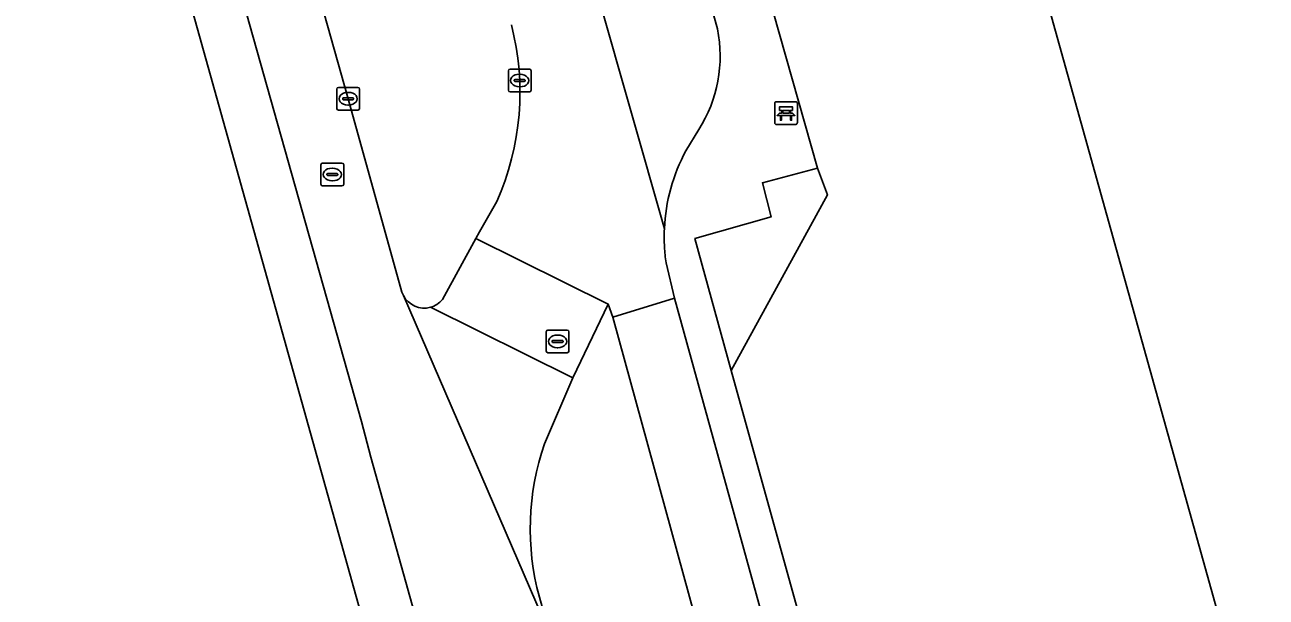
# Model space of a CAD drawing. Extents: x 159680 to 160786, y 387323 to 388340.
# Drawn here: x 159736.2 to 159790.8, y 387919.6 to 387944.8 of the extents above; entities that cross this region are included whole.
import ezdxf

# ---------------------------------------------------------------- set-up
doc = ezdxf.new("R2010")
doc.units = 0
for name, color, linetype in [('IMGEO_Bank', 7, 'Continuous'), ('IMGEO_Berm_groen', 7, 'Continuous'), ('IMGEO_Erf', 7, 'Continuous'), ('IMGEO_Fietspad_open', 7, 'Continuous'), ('IMGEO_Groenvoorziening', 7, 'Continuous'), ('IMGEO_Kolk', 7, 'Continuous'), ('IMGEO_OVBaan_gesloten', 7, 'Continuous'), ('IMGEO_Pand', 7, 'Continuous'), ('IMGEO_Parkeervlak_open', 7, 'Continuous'), ('IMGEO_Rijbaan_lokaal_gesloten', 7, 'Continuous'), ('IMGEO_Rijbaan_lokaal_open', 7, 'Continuous'), ('IMGEO_Rijbaan_regionaal_gesloten', 7, 'Continuous'), ('IMGEO_Rioolput', 7, 'Continuous'), ('IMGEO_Voetpad_open', 7, 'Continuous')]:
    doc.layers.add(name, color=color, linetype=linetype)

msp = doc.modelspace()

# ---------------------------------------------------------------- linework, layer by layer
at = {"layer": 'IMGEO_Bank'}
for p, q in [((159769.189, 387940.461), (159769.189, 387941.302)), ((159769.189, 387941.302), (159769.189, 387940.461)), ((159769.264, 387941.386), (159770.105, 387941.386)), ((159770.105, 387941.386), (159769.264, 387941.386)), ((159769.498, 387940.892), (159769.498, 387940.998)), ((159769.542, 387940.998), (159769.542, 387940.892)), ((159769.83, 387941.004), (159769.548, 387941.004)), ((159769.836, 387940.892), (159769.836, 387940.998)), ((159769.88, 387940.998), (159769.88, 387940.892)), ((159770.189, 387941.311), (159770.189, 387940.47)), ((159770.189, 387940.47), (159770.189, 387941.311)), ((159770.114, 387940.386), (159769.273, 387940.386)), ((159769.273, 387940.386), (159770.114, 387940.386)), ((159769.886, 387940.784), (159769.493, 387940.784)), ((159769.548, 387940.886), (159769.83, 387940.886))]:
    msp.add_line(p, q, dxfattribs=at)
for points in [[(159769.492, 387941.004), (159769.406, 387941.004), (159769.406, 387941.165), (159769.969, 387941.165), (159769.969, 387941.004), (159769.886, 387941.004)], [(159769.436, 387940.784), (159769.294, 387940.784), (159769.406, 387940.886), (159769.492, 387940.886)], [(159769.486, 387940.777), (159769.486, 387940.57), (159769.443, 387940.57), (159769.443, 387940.777)], [(159769.886, 387940.886), (159769.969, 387940.886), (159770.081, 387940.784), (159769.942, 387940.784)], [(159769.936, 387940.777), (159769.936, 387940.57), (159769.892, 387940.57), (159769.892, 387940.777)]]:
    msp.add_lwpolyline(points, dxfattribs=at)
for centre, radius, start, end in [((159769.267, 387941.308), 0.0779, 92.4484, 184.2845), ((159769.267, 387941.308), 0.0779, 92.4484, 184.2845), ((159769.491, 387940.997), 0.00671, 2.8957, 87.1043), ((159769.548, 387940.997), 0.00671, 92.8957, 177.1043), ((159769.83, 387940.997), 0.00671, 2.8957, 87.1043), ((159769.887, 387940.997), 0.00671, 92.8957, 177.1043), ((159770.111, 387941.308), 0.0779, 2.4484, 94.2845), ((159770.111, 387941.308), 0.0779, 2.4484, 94.2845), ((159769.267, 387940.464), 0.0779, 182.4484, 274.2845), ((159769.267, 387940.464), 0.0779, 182.4484, 274.2845), ((159769.436, 387940.777), 0.00671, 2.8957, 87.1043), ((159769.493, 387940.777), 0.00671, 92.8957, 177.1043), ((159769.491, 387940.893), 0.00671, 272.8957, 357.1043), ((159769.548, 387940.893), 0.00671, 182.8957, 267.1043), ((159769.83, 387940.893), 0.00671, 272.8957, 357.1043), ((159769.887, 387940.893), 0.00671, 182.8957, 267.1043), ((159769.885, 387940.777), 0.00671, 2.8957, 87.1043), ((159769.942, 387940.777), 0.00671, 92.8957, 177.1043), ((159770.111, 387940.464), 0.0779, 272.4484, 4.2845), ((159770.111, 387940.464), 0.0779, 272.4484, 4.2845)]:
    msp.add_arc(centre, radius, start, end, dxfattribs=at)
at = {"layer": 'IMGEO_Berm_groen'}
for points in [[(159715.024, 388067.618), (159715.751, 388064.431), (159715.988, 388063.449), (159716.233, 388062.473), (159717.284, 388058.854), (159722.145, 388041.542), (159727.852, 388021.312), (159733.85, 388000.16), (159739.567, 387979.98), (159745.531, 387958.814), (159750.399, 387941.515), (159752.767, 387933.007), (159752.834, 387932.851)], [(159754.552, 387932.68), (159756.022, 387935.37), (159756.181, 387935.66), (159756.944, 387936.99)], [(159780.034, 387867.675), (159776.441, 387880.417), (159775.506, 387883.735), (159771.236, 387898.822), (159771.115, 387899.25), (159766.441, 387915.957), (159762.056, 387931.897), (159761.86, 387932.469), (159760.295, 387929.237), (159759.042, 387926.331)]]:
    msp.add_lwpolyline(points, dxfattribs=at)
for centre, radius, start, end in [((159746.164, 387941.8), 11.804, 335.9534, 14.5668), ((159753.751, 387933.342), 1.04, 208.1582, 284.979), ((159753.751, 387933.338), 1.036, 285.0297, 320.593), ((159769.922, 387922.596), 11.503, 161.0516, 195.1985)]:
    msp.add_arc(centre, radius, start, end, dxfattribs=at)
at = {"layer": 'IMGEO_Erf'}
for points in [[(159779.046, 387953.498), (159767.731, 387950.268), (159771.07, 387938.458), (159771.513, 387937.282), (159767.279, 387929.559), (159770.394, 387918.296), (159773.512, 387907.023), (159776.309, 387897.203), (159779.471, 387885.959), (159782.637, 387874.792), (159785.606, 387864.46), (159788.041, 387856.178), (159790.71, 387847.415)], [(159855.695, 387800.602), (159856.484, 387800.91), (159853.031, 387810.594), (159849.48, 387809.209), (159834.729, 387847.038), (159833.556, 387846.581), (159832.044, 387847.281), (159828.131, 387857.251), (159823.313, 387869.646), (159817.654, 387873.188), (159815.606, 387870.293), (159814.209, 387869.903), (159816.632, 387861.214), (159809.352, 387859.172), (159805.677, 387858.141), (159779.046, 387953.498)]]:
    msp.add_lwpolyline(points, dxfattribs=at)
at = {"layer": 'IMGEO_Fietspad_open'}
msp.add_lwpolyline([(159776.937, 387889.03), (159771.545, 387908.246), (159764.773, 387932.734), (159762.056, 387931.897), (159766.441, 387915.957), (159771.115, 387899.25), (159771.236, 387898.822), (159775.506, 387883.735), (159776.441, 387880.417), (159780.034, 387867.675), (159781.914, 387861.243), (159782.982, 387857.59), (159787.289, 387843.506), (159787.503, 387842.806)], dxfattribs=at)
at = {"layer": 'IMGEO_Groenvoorziening'}
msp.add_lwpolyline([(159771.513, 387937.282), (159771.07, 387938.458), (159768.65, 387937.819), (159769.038, 387936.324), (159765.672, 387935.371), (159767.279, 387929.559)], close=True, dxfattribs=at)
at = {"layer": 'IMGEO_Kolk'}
for p, q in [((159757.456, 387941.894), (159757.456, 387942.746)), ((159757.531, 387942.82), (159758.383, 387942.82)), ((159757.944, 387942.6), (159757.969, 387942.6)), ((159758.457, 387942.746), (159758.457, 387941.894)), ((159749.973, 387942.015), (159750.825, 387942.015)), ((159757.715, 387942.314), (159757.715, 387942.326)), ((159758.153, 387942.277), (159757.755, 387942.277)), ((159757.758, 387942.363), (159758.156, 387942.363)), ((159757.967, 387942.04), (159757.942, 387942.04)), ((159758.199, 387942.326), (159758.199, 387942.314)), ((159749.898, 387941.089), (159749.898, 387941.941)), ((159750.157, 387941.509), (159750.157, 387941.521)), ((159750.595, 387941.472), (159750.197, 387941.472)), ((159750.2, 387941.558), (159750.598, 387941.558)), ((159750.386, 387941.795), (159750.411, 387941.795)), ((159750.641, 387941.521), (159750.641, 387941.509)), ((159750.899, 387941.941), (159750.899, 387941.089)), ((159758.383, 387941.82), (159757.531, 387941.82)), ((159750.825, 387941.015), (159749.973, 387941.015)), ((159750.409, 387941.235), (159750.384, 387941.235))]:
    msp.add_line(p, q, dxfattribs=at)
for points in [[(159757.456, 387941.894), (159757.456, 387942.746)], [(159757.531, 387942.82), (159758.383, 387942.82)], [(159758.457, 387942.746), (159758.457, 387941.894)], [(159749.973, 387942.015), (159750.825, 387942.015)], [(159749.898, 387941.089), (159749.898, 387941.941)], [(159750.899, 387941.941), (159750.899, 387941.089)], [(159758.383, 387941.82), (159757.531, 387941.82)], [(159750.825, 387941.015), (159749.973, 387941.015)]]:
    msp.add_lwpolyline(points, dxfattribs=at)
for centre, radius, start, end in [((159757.533, 387942.744), 0.0765, 91.552, 178.448), ((159757.533, 387942.744), 0.0765, 91.552, 178.448), ((159758.381, 387942.744), 0.0765, 1.552, 88.448), ((159758.381, 387942.744), 0.0765, 1.552, 88.448), ((159749.975, 387941.939), 0.0765, 91.552, 178.448), ((159749.975, 387941.939), 0.0765, 91.552, 178.448), ((159750.823, 387941.939), 0.0765, 1.552, 88.448), ((159750.823, 387941.939), 0.0765, 1.552, 88.448), ((159757.755, 387942.323), 0.0403, 85.8775, 175.7526), ((159757.752, 387942.313), 0.0366, 178.938, 274.7102), ((159758.156, 387942.32), 0.043, 264.8664, 352.4533), ((159758.16, 387942.325), 0.0386, 1.7309, 96.639), ((159750.197, 387941.518), 0.0403, 85.8775, 175.7526), ((159750.194, 387941.508), 0.0366, 178.938, 274.7102), ((159750.598, 387941.515), 0.043, 264.8664, 352.4533), ((159750.602, 387941.52), 0.0386, 1.7309, 96.639), ((159757.533, 387941.896), 0.0765, 181.552, 268.448), ((159757.533, 387941.896), 0.0765, 181.552, 268.448), ((159758.381, 387941.896), 0.0765, 271.552, 358.448), ((159758.381, 387941.896), 0.0765, 271.552, 358.448), ((159749.975, 387941.091), 0.0765, 181.552, 268.448), ((159749.975, 387941.091), 0.0765, 181.552, 268.448), ((159750.823, 387941.091), 0.0765, 271.552, 358.448), ((159750.823, 387941.091), 0.0765, 271.552, 358.448)]:
    msp.add_arc(centre, radius, start, end, dxfattribs=at)
for centre, major_axis, ratio, start_param, end_param in [((159757.943, 387942.32), (-0.387, 0.002), 0.722429, 4.712389, 7.853982), ((159757.968, 387942.32), (-0.39, 0.002), 0.717154, 1.570796, 4.712389), ((159750.385, 387941.515), (-0.387, 0.002), 0.722429, 4.712389, 7.853982), ((159750.41, 387941.515), (-0.39, 0.002), 0.717154, 1.570796, 4.712389)]:
    msp.add_ellipse(centre, major_axis=major_axis, ratio=ratio, start_param=start_param, end_param=end_param, dxfattribs=at)
at = {"layer": 'IMGEO_OVBaan_gesloten'}
for points in [[(159702.382, 388092.39), (159734.05, 387979.268), (159743.358, 387946.02), (159763.999, 387872.286), (159769.025, 387858.073)], [(159767.423, 387866.904), (159767.598, 387866.954), (159765.544, 387875.18), (159761.072, 387891.211), (159751.402, 387925.737), (159750.981, 387927.311), (159738.22, 387972.552), (159720.318, 388036.089), (159710.692, 388070.166), (159709.458, 388074.221)]]:
    msp.add_lwpolyline(points, dxfattribs=at)
at = {"layer": 'IMGEO_Pand'}
msp.add_lwpolyline([(159793.873, 387948.22), (159792.476, 387947.83), (159790.044, 387956.547), (159779.046, 387953.498), (159805.677, 387858.141), (159809.352, 387859.172), (159816.632, 387861.214), (159814.209, 387869.903), (159815.606, 387870.293), (159817.654, 387873.188), (159814.236, 387875.206), (159812.839, 387874.816), (159811.729, 387878.794), (159794.957, 387938.93), (159793.845, 387942.918), (159795.243, 387943.308), (159796.937, 387946.428)], close=True, dxfattribs=at)
at = {"layer": 'IMGEO_Parkeervlak_open'}
for points in [[(159725.402, 388073.744), (159725.596, 388072.962), (159730.011, 388057.458), (159734.238, 388042.443), (159743.795, 388008.597), (159761.428, 387945.993), (159764.329, 387935.795)], [(159766.666, 387944.588), (159758.06, 387975.063), (159753.727, 387990.417), (159748.666, 388008.437), (159739.318, 388041.629)], [(159765.281, 387939.227), (159765.843, 387940.159)]]:
    msp.add_lwpolyline(points, dxfattribs=at)
for centre, radius, start, end in [((159760.797, 387943.388), 5.991, 327.3885, 11.5582), ((159772.291, 387935.435), 7.97, 151.5853, 177.4078)]:
    msp.add_arc(centre, radius, start, end, dxfattribs=at)
at = {"layer": 'IMGEO_Rijbaan_lokaal_gesloten'}
for points in [[(159764.329, 387935.795), (159761.428, 387945.993), (159759.756, 387945.476), (159742.233, 388007.83)], [(159756.944, 387936.99), (159756.181, 387935.66), (159756.022, 387935.37), (159761.86, 387932.469), (159762.056, 387931.897), (159764.773, 387932.734), (159764.405, 387934.293)]]:
    msp.add_lwpolyline(points, dxfattribs=at)
for centre, radius, start, end in [((159746.164, 387941.8), 11.804, 335.9534, 14.5668), ((159772.814, 387935.446), 8.492, 177.6469, 183.0666), ((159772.538, 387935.472), 8.218, 183.3498, 188.2499)]:
    msp.add_arc(centre, radius, start, end, dxfattribs=at)
at = {"layer": 'IMGEO_Rijbaan_lokaal_open'}
for points in [[(159761.86, 387932.469), (159756.022, 387935.37), (159754.552, 387932.68)], [(159752.834, 387932.851), (159759.456, 387917.543), (159759.143, 387918.468), (159758.821, 387919.58)], [(159754.02, 387932.337), (159760.295, 387929.237), (159761.86, 387932.469)], [(159760.295, 387929.237), (159754.02, 387932.337)], [(159759.042, 387926.331), (159760.295, 387929.237)]]:
    msp.add_lwpolyline(points, dxfattribs=at)
for centre, radius, start, end in [((159753.751, 387933.342), 1.04, 208.1582, 284.979), ((159753.751, 387933.338), 1.036, 285.0297, 320.593), ((159769.922, 387922.596), 11.503, 161.0516, 195.1985)]:
    msp.add_arc(centre, radius, start, end, dxfattribs=at)
at = {"layer": 'IMGEO_Rijbaan_regionaal_gesloten'}
for points in [[(159761.123, 387913.424), (159760.298, 387915.464), (159759.456, 387917.543), (159752.834, 387932.851), (159752.767, 387933.007), (159750.399, 387941.515), (159745.531, 387958.814), (159739.567, 387979.98), (159733.85, 388000.16), (159727.852, 388021.312), (159722.145, 388041.542), (159717.284, 388058.854), (159716.233, 388062.473), (159715.988, 388063.449), (159715.751, 388064.431), (159715.024, 388067.618), (159715.019, 388067.661), (159714.041, 388082.364), (159713.601, 388085.431)], [(159709.458, 388074.221), (159710.692, 388070.166), (159720.318, 388036.089), (159738.22, 387972.552), (159750.981, 387927.311), (159751.402, 387925.737), (159761.072, 387891.211), (159765.544, 387875.18)]]:
    msp.add_lwpolyline(points, dxfattribs=at)
at = {"layer": 'IMGEO_Rioolput'}
for p, q in [((159749.2, 387937.756), (159749.2, 387938.608)), ((159749.275, 387938.682), (159750.127, 387938.682)), ((159749.459, 387938.176), (159749.459, 387938.188)), ((159749.502, 387938.225), (159749.9, 387938.225)), ((159749.688, 387938.462), (159749.713, 387938.462)), ((159749.943, 387938.188), (159749.943, 387938.176)), ((159750.201, 387938.608), (159750.201, 387937.756)), ((159750.127, 387937.682), (159749.275, 387937.682)), ((159749.897, 387938.139), (159749.499, 387938.139)), ((159749.711, 387937.902), (159749.686, 387937.902)), ((159759.124, 387930.41), (159759.124, 387931.262)), ((159759.199, 387931.336), (159760.051, 387931.336)), ((159759.612, 387931.116), (159759.637, 387931.116)), ((159760.125, 387931.262), (159760.125, 387930.41)), ((159759.383, 387930.83), (159759.383, 387930.842)), ((159759.821, 387930.793), (159759.423, 387930.793)), ((159759.426, 387930.879), (159759.824, 387930.879)), ((159759.635, 387930.556), (159759.61, 387930.556)), ((159759.867, 387930.842), (159759.867, 387930.83)), ((159760.051, 387930.336), (159759.199, 387930.336))]:
    msp.add_line(p, q, dxfattribs=at)
for points in [[(159749.2, 387937.756), (159749.2, 387938.608)], [(159749.275, 387938.682), (159750.127, 387938.682)], [(159750.201, 387938.608), (159750.201, 387937.756)], [(159750.127, 387937.682), (159749.275, 387937.682)], [(159759.124, 387930.41), (159759.124, 387931.262)], [(159759.199, 387931.336), (159760.051, 387931.336)], [(159760.125, 387931.262), (159760.125, 387930.41)], [(159760.051, 387930.336), (159759.199, 387930.336)]]:
    msp.add_lwpolyline(points, dxfattribs=at)
for centre, radius, start, end in [((159749.277, 387938.606), 0.0765, 91.552, 178.448), ((159749.277, 387938.606), 0.0765, 91.552, 178.448), ((159749.499, 387938.185), 0.0403, 85.8775, 175.7526), ((159749.904, 387938.187), 0.0386, 1.7309, 96.639), ((159750.125, 387938.606), 0.0765, 1.552, 88.448), ((159750.125, 387938.606), 0.0765, 1.552, 88.448), ((159749.277, 387937.758), 0.0765, 181.552, 268.448), ((159749.277, 387937.758), 0.0765, 181.552, 268.448), ((159749.496, 387938.175), 0.0366, 178.938, 274.7102), ((159749.9, 387938.182), 0.043, 264.8664, 352.4533), ((159750.125, 387937.758), 0.0765, 271.552, 358.448), ((159750.125, 387937.758), 0.0765, 271.552, 358.448), ((159759.201, 387931.26), 0.0765, 91.552, 178.448), ((159759.201, 387931.26), 0.0765, 91.552, 178.448), ((159760.049, 387931.26), 0.0765, 1.552, 88.448), ((159760.049, 387931.26), 0.0765, 1.552, 88.448), ((159759.423, 387930.839), 0.0403, 85.8775, 175.7526), ((159759.42, 387930.829), 0.0366, 178.938, 274.7102), ((159759.824, 387930.836), 0.043, 264.8664, 352.4533), ((159759.828, 387930.841), 0.0386, 1.7309, 96.639), ((159759.201, 387930.412), 0.0765, 181.552, 268.448), ((159759.201, 387930.412), 0.0765, 181.552, 268.448), ((159760.049, 387930.412), 0.0765, 271.552, 358.448), ((159760.049, 387930.412), 0.0765, 271.552, 358.448)]:
    msp.add_arc(centre, radius, start, end, dxfattribs=at)
for centre, major_axis, ratio, start_param, end_param in [((159749.687, 387938.182), (-0.387, 0.002), 0.722429, 4.712389, 7.853982), ((159749.712, 387938.182), (-0.39, 0.002), 0.717154, 1.570796, 4.712389), ((159759.611, 387930.836), (-0.387, 0.002), 0.722429, 4.712389, 7.853982), ((159759.636, 387930.836), (-0.39, 0.002), 0.717154, 1.570796, 4.712389)]:
    msp.add_ellipse(centre, major_axis=major_axis, ratio=ratio, start_param=start_param, end_param=end_param, dxfattribs=at)
at = {"layer": 'IMGEO_Voetpad_open'}
for points in [[(159726.812, 388085.698), (159730.577, 388072.488), (159731.786, 388072.824), (159733.725, 388066.059), (159732.509, 388065.712), (159737.631, 388047.595), (159738.793, 388047.914), (159740.51, 388041.947), (159739.318, 388041.629), (159748.666, 388008.437), (159753.727, 387990.417), (159754.963, 387990.761), (159759.29, 387975.401), (159758.06, 387975.063), (159766.666, 387944.588)], [(159782.637, 387874.792), (159779.471, 387885.959), (159776.309, 387897.203), (159773.512, 387907.023), (159770.394, 387918.296), (159767.279, 387929.559), (159765.672, 387935.371), (159769.038, 387936.324), (159768.65, 387937.819), (159771.07, 387938.458), (159767.731, 387950.268), (159766.959, 387953.152), (159764.48, 387961.951), (159763.692, 387964.751), (159762.903, 387967.55), (159760.456, 387976.237), (159759.125, 387980.967), (159757.994, 387984.988), (159756.404, 387990.318), (159753.697, 388000)], [(159765.843, 387940.159), (159765.281, 387939.227)], [(159764.405, 387934.293), (159764.773, 387932.734), (159771.545, 387908.246), (159776.937, 387889.03), (159782.88, 387868.037), (159785.734, 387858.266)]]:
    msp.add_lwpolyline(points, dxfattribs=at)
for centre, radius, start, end in [((159760.797, 387943.388), 5.991, 327.3885, 11.5582), ((159772.291, 387935.435), 7.97, 151.5853, 177.4078), ((159772.814, 387935.446), 8.492, 177.6469, 183.0666), ((159772.538, 387935.472), 8.218, 183.3498, 188.2499)]:
    msp.add_arc(centre, radius, start, end, dxfattribs=at)

doc.saveas('drawing.dxf')
